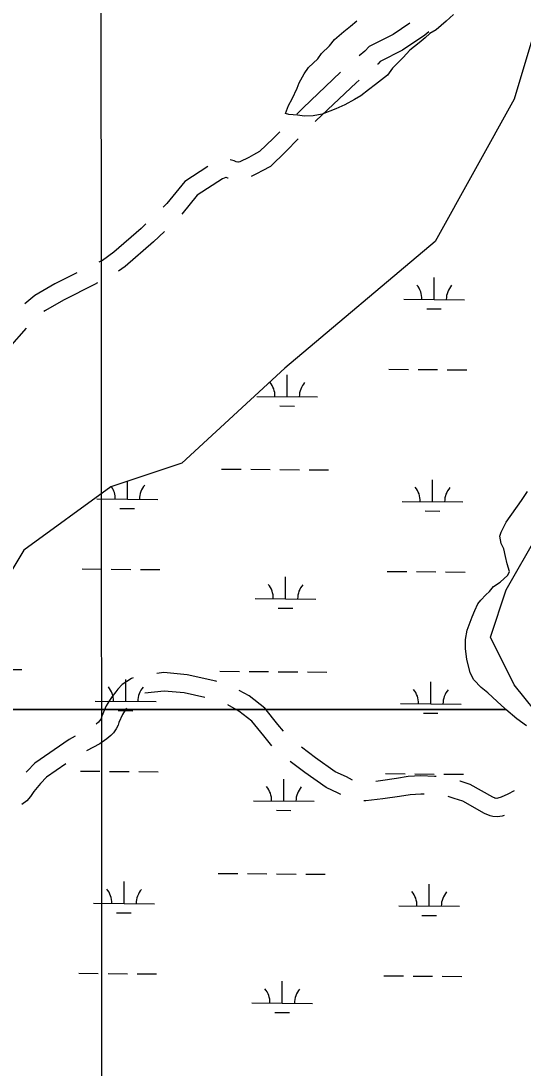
# Model space of a CAD drawing. Extents: x 3271442 to 3309282, y 752266 to 777610.
# Drawn here: x 3301670 to 3302496, y 771889 to 773612 of the extents above; entities that cross this region are included whole.
import ezdxf

# ---------------------------------------------------------------- set-up
doc = ezdxf.new("R2010")
doc.units = 0
for name, color, linetype in [('V-GRID-MAJR', 7, 'Continuous'), ('V-ROAD-CNTR', 7, 'Continuous'), ('V-SITE-VEGE', 7, 'Continuous'), ('V-WETL-SWMP', 7, 'Continuous')]:
    doc.layers.add(name, color=color, linetype=linetype)

msp = doc.modelspace()

# ---------------------------------------------------------------- linework, layer by layer
at = {"layer": 'V-GRID-MAJR'}
msp.add_spline([(3301812, 757649.3), (3301808.5, 763709.3), (3301805, 769771.2), (3301801.5, 775833.2), (3301801.5, 775835.1)], degree=3, dxfattribs=at)
at = {"layer": 'V-ROAD-CNTR'}
msp.add_line((3302226.5, 773514.8), (3302221.6, 773510.6), dxfattribs=at)
for points in [[(3302309.9, 773608.4), (3302282.6, 773590), (3302242.7, 773570), (3302235.9, 773562.6), (3302226.5, 773554.5)], [(3302340.9, 773594), (3302334.4, 773588.7), (3302297.8, 773564.1), (3302261.1, 773545.6), (3302256.9, 773541), (3302256.8, 773540.9)], [(3302195.9, 773527.7), (3302134.2, 773469.3), (3302123.7, 773458.6)], [(3302222.1, 773511.1), (3302155.3, 773447.9), (3302154.1, 773446.8)], [(3302095.8, 773429.9), (3302084.8, 773418.7), (3302062.4, 773397.2), (3302052.6, 773391.8), (3302044.8, 773387.7), (3302030, 773380.1), (3302028.2, 773379.6), (3302026.6, 773379.7), (3302024.2, 773380.4), (3302020.7, 773381.8), (3302014.3, 773383.9), (3302014.1, 773383.9)], [(3302126.2, 773418.2), (3302105.9, 773397.4), (3302080.4, 773372.9), (3302066.9, 773365.4), (3302058.6, 773361), (3302049, 773356.1)], [(3301977.4, 773372.5), (3301939.8, 773347.9), (3301910.3, 773312), (3301904.1, 773306)], [(3302011, 773353.4), (3302010.6, 773353.6), (3302007.9, 773354.4), (3302007, 773354.5), (3302001.7, 773352.6), (3301960, 773325.3), (3301934.5, 773294.2)], [(3301875.5, 773278.1), (3301867.9, 773270.7), (3301822.7, 773231.8), (3301804, 773217.8), (3301798.1, 773215.1)], [(3301906.1, 773266), (3301888.2, 773248.6), (3301841.5, 773208.4), (3301830.8, 773200.4)], [(3301762.1, 773197.8), (3301725.8, 773179.4), (3301693.1, 773160.6), (3301676.6, 773146.7)], [(3301796, 773181.1), (3301791.1, 773178.8), (3301740.1, 773153), (3301710.3, 773135.9), (3301707.9, 773133.9)], [(3301678.7, 773106.7), (3301650.9, 773074.7), (3301640.8, 773062.4), (3301618.7, 773039), (3301611.6, 773032.8)], [(3301854.6, 772531.3), (3301851.9, 772530.3), (3301836.7, 772520.5), (3301829.3, 772512.6), (3301825.9, 772508.6), (3301820.2, 772500.7), (3301815.9, 772494.1), (3301810.4, 772485.2), (3301803, 772468.2), (3301802, 772464.5), (3301801.3, 772463.2), (3301799.4, 772460.6), (3301797.5, 772458.6), (3301793.6, 772455.4)], [(3301992.3, 772525.4), (3301990.7, 772525.9), (3301943.4, 772536.6), (3301905.2, 772539.9), (3301893.8, 772538.5)], [(3301972.7, 772499.2), (3301938.8, 772506.9), (3301905.7, 772509.7), (3301873.9, 772505.9)], [(3302101.8, 772443.5), (3302092.9, 772454.6), (3302071.1, 772481.4), (3302045.3, 772501.8), (3302029.3, 772510.7)], [(3301843.7, 772481.7), (3301841.3, 772478), (3301837, 772471.2), (3301831.3, 772458.1), (3301830, 772453.4), (3301826.9, 772447.4), (3301822.3, 772441.1), (3301817.8, 772436.5), (3301811.2, 772431.1), (3301799.8, 772422.9), (3301777.9, 772411.2)], [(3302082.7, 772419.3), (3302069.5, 772435.8), (3302049.9, 772459.9), (3302028.6, 772476.8), (3302010.6, 772486.8)], [(3301759.1, 772435.2), (3301749.2, 772429.9), (3301692.9, 772390.9), (3301680.1, 772377.8), (3301678.8, 772376.4)], [(3302215.2, 772363.2), (3302205.5, 772368.7), (3302187.2, 772376.9), (3302154.6, 772399.8), (3302131.6, 772417.3)], [(3302196.5, 772339.3), (3302192, 772341.9), (3302172.3, 772350.7), (3302136.8, 772375.6), (3302113.1, 772393.7)], [(3301744.1, 772389.9), (3301712.3, 772367.9), (3301702.3, 772357.7), (3301691.1, 772344.3), (3301685.9, 772335.9), (3301679.9, 772329.2), (3301671.4, 772322.8)], [(3302353.3, 772369.1), (3302350.2, 772369.3), (3302327.8, 772370.1), (3302307, 772369), (3302288.1, 772366), (3302261.5, 772361.9), (3302254.1, 772361)], [(3302481.2, 772345.5), (3302471.2, 772340.2), (3302460.2, 772335), (3302454.8, 772333.3), (3302453, 772333), (3302449.8, 772333.2), (3302450.2, 772333.2), (3302446.1, 772334.9), (3302409.2, 772355.7), (3302392.5, 772361.5), (3302392.2, 772361.6)], [(3302333.3, 772339.9), (3302328.1, 772340.1), (3302310.2, 772339.1), (3302292.8, 772336.4), (3302265.5, 772332.1), (3302237.4, 772328.9), (3302234.2, 772329)], [(3302465.1, 772305.1), (3302461.6, 772304), (3302454.2, 772302.9), (3302446.5, 772303.4), (3302441.9, 772304.1), (3302432.8, 772308), (3302396.8, 772328.3), (3302382.9, 772333.1), (3302372.9, 772336.4)]]:
    msp.add_lwpolyline(points, dxfattribs=at)
at = {"layer": 'V-SITE-VEGE'}
for p, q in [((3302381.5, 773622.9), (3302369.7, 773611.6)), ((3302201.3, 773594.6), (3302212.2, 773603.4)), ((3302212.2, 773603.4), (3302222.4, 773612.2)), ((3302352.9, 773597.5), (3302342.7, 773591.3)), ((3302369.7, 773611.6), (3302352.9, 773597.5)), ((3302177.7, 773571.1), (3302186.1, 773581.5)), ((3302186.1, 773581.5), (3302201.3, 773594.6)), ((3302335.1, 773584.3), (3302325, 773576.4)), ((3302342.7, 773591.3), (3302335.1, 773584.3)), ((3302164.3, 773558.8), (3302177.7, 773571.1)), ((3302309.8, 773564.2), (3302298.9, 773552)), ((3302325, 773576.4), (3302309.8, 773564.2)), ((3302143.3, 773535.3), (3302158.4, 773550.1)), ((3302158.4, 773550.1), (3302164.3, 773558.8)), ((3302298.9, 773552), (3302281.2, 773534.5)), ((3302135.8, 773524.9), (3302143.3, 773535.3)), ((3302281.2, 773534.5), (3302272.9, 773523.2)), ((3302124.2, 773501.5), (3302127.5, 773510.1)), ((3302127.5, 773510.1), (3302135.8, 773524.9)), ((3302272.9, 773523.2), (3302253.5, 773507.4)), ((3302116, 773484.2), (3302124.2, 773501.5)), ((3302241.7, 773498.6), (3302229, 773488.9)), ((3302253.5, 773507.4), (3302241.7, 773498.6)), ((3302110.2, 773473), (3302116, 773484.2)), ((3302218.8, 773482.8), (3302202.7, 773473.9)), ((3302229, 773488.9), (3302218.8, 773482.8)), ((3302105.3, 773460), (3302110.2, 773473)), ((3302110.5, 773458.4), (3302105.3, 773460)), ((3302165.3, 773458.6), (3302150.8, 773455.8)), ((3302188.3, 773467.6), (3302165.3, 773458.6)), ((3302202.7, 773473.9), (3302188.3, 773467.6)), ((3302125.1, 773457), (3302110.5, 773458.4)), ((3302136.3, 773455.5), (3302125.1, 773457)), ((3302150.8, 773455.8), (3302136.3, 773455.5)), ((3302468.5, 772787.6), (3302493.5, 772823.2)), ((3302493.5, 772823.2), (3302503.5, 772838)), ((3302460.3, 772771.2), (3302468.5, 772787.6)), ((3302457.8, 772764.3), (3302460.3, 772771.2)), ((3302459.8, 772752.3), (3302457.8, 772764.3)), ((3302464.2, 772743.9), (3302459.8, 772752.3)), ((3302467, 772731.1), (3302464.2, 772743.9)), ((3302469.8, 772719.1), (3302467, 772731.1)), ((3302473.5, 772706.3), (3302469.8, 772719.1)), ((3302471, 772700.3), (3302473.5, 772706.3)), ((3302447.4, 772681.9), (3302458.4, 772688.9)), ((3302458.4, 772688.9), (3302471, 772700.3)), ((3302426.4, 772659.2), (3302434.8, 772667.9)), ((3302434.8, 772667.9), (3302440.7, 772673.2)), ((3302440.7, 772673.2), (3302447.4, 772681.9)), ((3302416.5, 772641.9), (3302421.4, 772653.1)), ((3302421.4, 772653.1), (3302426.4, 772659.2)), ((3302404.2, 772609.9), (3302412.4, 772631.5)), ((3302412.4, 772631.5), (3302416.5, 772641.9)), ((3302401.1, 772594.5), (3302404.2, 772609.9)), ((3302401.4, 772579), (3302401.1, 772594.5)), ((3302403.4, 772562), (3302401.4, 772579)), ((3302409, 772539.8), (3302403.4, 772562)), ((3302415.2, 772527.9), (3302409, 772539.8)), ((3302427.4, 772515.3), (3302415.2, 772527.9)), ((3302437.9, 772506.9), (3302427.4, 772515.3)), ((3302453.6, 772492.7), (3302437.9, 772506.9)), ((3301139.7, 772479.1), (3302467.9, 772479.1)), ((3302467.9, 772479.1), (3301139.7, 772479.1)), ((3302465.8, 772480.9), (3302453.6, 772492.7)), ((3302467.9, 772479.1), (3302465.8, 772480.9)), ((3302485.8, 772464.1), (3302467.9, 772479.1)), ((3302501.5, 772452.5), (3302485.8, 772464.1))]:
    msp.add_line(p, q, dxfattribs=at)
at = {"layer": 'V-WETL-SWMP'}
for p, q in [((3302520.4, 773613.7), (3302481.3, 773483.5)), ((3302481.3, 773483.5), (3302351.2, 773249.1)), ((3302351.2, 773249.1), (3302104, 773040.8)), ((3302349.7, 773153.9), (3302350, 773189.9)), ((3302299.7, 773154.3), (3302399.7, 773153.5)), ((3302337.6, 773138.6), (3302361.6, 773138.4)), ((3302104, 773040.8), (3301934.9, 772884.6)), ((3302107.9, 772994.1), (3302108.2, 773030.1)), ((3302275.4, 773039.1), (3302307.4, 773038.8)), ((3302323.4, 773038.7), (3302355.4, 773038.5)), ((3302371.4, 773038.3), (3302403.4, 773038.1)), ((3302057.9, 772994.5), (3302157.9, 772993.6)), ((3302095.8, 772978.7), (3302119.8, 772978.5)), ((3301934.9, 772884.6), (3301817.8, 772845.5)), ((3302000.1, 772874.9), (3302032.1, 772874.6)), ((3302048.1, 772874.5), (3302080.1, 772874.2)), ((3302096.1, 772874.1), (3302128.1, 772873.8)), ((3302144.1, 772873.7), (3302176.1, 772873.4)), ((3302347, 772821.3), (3302347.3, 772857.3)), ((3301817.8, 772845.5), (3301674.6, 772741.3)), ((3301845.1, 772825.4), (3301845.3, 772854.7)), ((3301795.1, 772825.8), (3301895.1, 772825)), ((3302297, 772821.7), (3302397, 772820.9)), ((3301833, 772810.1), (3301857, 772809.9)), ((3302334.9, 772805.9), (3302358.9, 772805.7)), ((3302468.3, 772676.2), (3302520.4, 772767.4)), ((3301674.6, 772741.3), (3301596.6, 772611.1)), ((3301770.7, 772710.6), (3301802.7, 772710.3)), ((3301818.7, 772710.2), (3301850.7, 772709.9)), ((3301866.7, 772709.8), (3301898.7, 772709.5)), ((3302272.6, 772706.4), (3302304.6, 772706.2)), ((3302320.6, 772706.1), (3302352.6, 772705.8)), ((3302368.6, 772705.7), (3302400.6, 772705.4)), ((3302105.2, 772661.4), (3302105.5, 772697.4)), ((3302442.3, 772598.1), (3302468.3, 772676.2)), ((3302055.2, 772661.8), (3302155.2, 772661)), ((3302093.1, 772646.1), (3302117.1, 772645.9)), ((3302481.3, 772520), (3302442.3, 772598.1)), ((3301639.5, 772545.2), (3301671.5, 772544.9)), ((3301842.4, 772492.7), (3301842.7, 772528.7)), ((3301997.4, 772542.2), (3302029.4, 772541.9)), ((3302045.4, 772541.8), (3302077.4, 772541.6)), ((3302093.4, 772541.4), (3302125.4, 772541.2)), ((3302141.4, 772541), (3302173.4, 772540.8)), ((3302344.2, 772488.6), (3302344.5, 772524.6)), ((3302533.4, 772454.9), (3302481.3, 772520)), ((3301792.4, 772493.2), (3301892.4, 772492.3)), ((3301830.2, 772477.4), (3301854.2, 772477.2)), ((3302294.2, 772489), (3302394.2, 772488.2)), ((3302332.1, 772473.3), (3302356.1, 772473.1)), ((3301768, 772377.9), (3301800, 772377.7)), ((3301816, 772377.5), (3301848, 772377.3)), ((3301864, 772377.1), (3301896, 772376.9)), ((3302269.9, 772373.8), (3302301.9, 772373.5)), ((3302317.9, 772373.4), (3302349.9, 772373.1)), ((3302102.4, 772328.7), (3302102.7, 772364.7)), ((3302365.9, 772373), (3302397.9, 772372.7)), ((3302052.5, 772329.1), (3302152.4, 772328.3)), ((3302090.3, 772313.4), (3302114.3, 772313.2)), ((3301994.6, 772209.5), (3302026.6, 772209.3)), ((3302042.6, 772209.2), (3302074.6, 772208.9)), ((3302090.6, 772208.8), (3302122.6, 772208.5)), ((3302138.6, 772208.4), (3302170.6, 772208.1)), ((3301839.6, 772160.1), (3301839.9, 772196.1)), ((3302341.5, 772155.9), (3302341.8, 772191.9)), ((3301789.6, 772160.5), (3301889.6, 772159.7)), ((3302291.5, 772156.4), (3302391.5, 772155.5)), ((3301827.5, 772144.7), (3301851.5, 772144.5)), ((3302329.4, 772140.6), (3302353.4, 772140.4)), ((3301765.3, 772045.3), (3301797.3, 772045)), ((3301813.3, 772044.9), (3301845.3, 772044.6)), ((3301861.3, 772044.5), (3301893.3, 772044.2)), ((3302099.7, 771996.1), (3302100, 772032.1)), ((3302267.1, 772041.1), (3302299.1, 772040.9)), ((3302315.1, 772040.7), (3302347.1, 772040.5)), ((3302363.1, 772040.3), (3302395.1, 772040.1)), ((3302049.7, 771996.5), (3302149.7, 771995.7)), ((3302087.6, 771980.7), (3302111.6, 771980.5))]:
    msp.add_line(p, q, dxfattribs=at)
for centre, start, end in [((3302294.5, 773154.9), 358.7563, 40.2999), ((3302405, 773154), 138.7563, 180.2999), ((3302052.7, 772995), 358.7563, 40.2999), ((3302163.2, 772994.1), 138.7563, 180.2999), ((3301789.9, 772826.3), 358.7563, 33.8423), ((3301900.3, 772825.4), 138.7563, 180.2999), ((3302291.7, 772822.2), 358.7563, 40.2999), ((3302402.2, 772821.3), 138.7563, 180.2999), ((3302050, 772662.3), 358.7563, 40.2999), ((3302160.4, 772661.4), 138.7563, 180.2999), ((3301787.1, 772493.7), 358.7563, 40.2999), ((3301897.6, 772492.8), 138.7563, 180.2999), ((3302289, 772489.5), 358.7563, 40.2999), ((3302399.5, 772488.6), 138.7563, 180.2999), ((3302047.2, 772329.7), 358.7563, 40.2999), ((3302157.7, 772328.8), 138.7563, 180.2999), ((3301784.4, 772161), 358.7563, 40.2999), ((3301894.9, 772160.1), 138.7563, 180.2999), ((3302286.3, 772156.9), 358.7563, 40.2999), ((3302396.8, 772156), 138.7563, 180.2999), ((3302044.5, 771997), 358.7563, 40.2999), ((3302155, 771996.1), 138.7563, 180.2999)]:
    msp.add_arc(centre, 35.2, start, end, dxfattribs=at)

doc.saveas('drawing.dxf')
